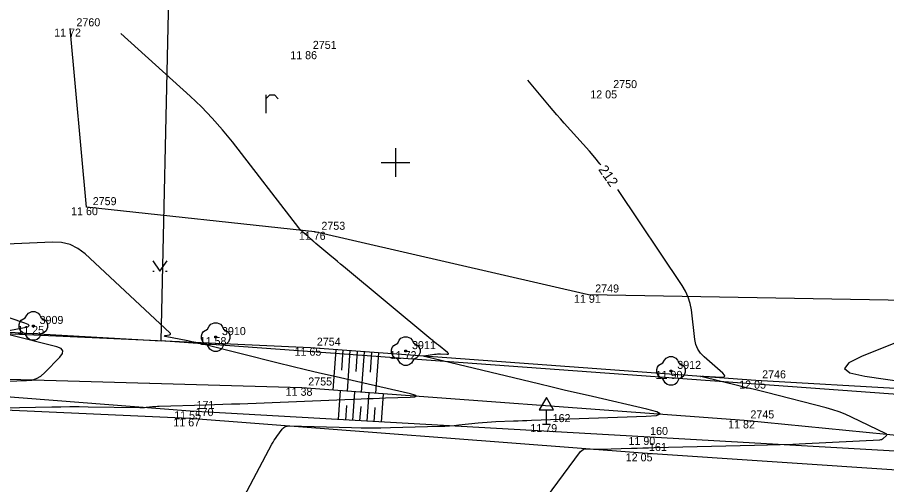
# Model space of a CAD drawing. Extents: x -703403 to -701924, y -1022520 to -1021856.
# Drawn here: x -702238.23 to -702207.82, y -1022261.25 to -1022244.93 of the extents above; entities that cross this region are included whole.
import ezdxf

# ---------------------------------------------------------------- set-up
doc = ezdxf.new("R2010")
doc.units = 0
for name, color, linetype in [('Ex_Contour Labels', 7, 'Continuous'), ('Ex_Major Contours', 7, 'Continuous'), ('Ex_Minor Contours', 7, 'Continuous'), ('Z_body', 7, 'Continuous'), ('Z_body_cisla', 7, 'Continuous'), ('Z_body_vysky_redukovane', 7, 'Continuous'), ('Z_dopravni_znacky', 7, 'Continuous'), ('Z_hektometricka_sit', 7, 'Continuous'), ('Z_hrany_paty', 7, 'Continuous'), ('Z_katastr_hranice', 7, 'Continuous'), ('Z_komunikace', 7, 'Continuous'), ('Z_pole_rozhranni', 7, 'Continuous'), ('Z_technicke_srafy', 7, 'Continuous'), ('Z_zelen_jednotliva', 7, 'Continuous'), ('Z_znaky_kultur', 7, 'Continuous')]:
    doc.layers.add(name, color=color, linetype=linetype)

# ---------------------------------------------------------------- blocks, each defined once
blk = doc.blocks.new('POINT_DISPLAY')
blk.add_line((0, 0), (0, 0))
blk = doc.blocks.new('Z24')
for p, q in [((-0.28, 0.28), (-0.23, 0.38)), ((-0.23, 0.38), (-0.17, 0.45)), ((-0.17, 0.45), (-0.05, 0.5)), ((-0.05, 0.5), (0.05, 0.5)), ((0.05, 0.5), (0.17, 0.45)), ((0.17, 0.45), (0.23, 0.38)), ((0.23, 0.38), (0.28, 0.28)), ((-0.5, 0.05), (-0.47, 0.13)), ((-0.5, -0.05), (-0.5, 0.05)), ((-0.47, 0.13), (-0.42, 0.2)), ((-0.42, 0.2), (-0.28, 0.28)), ((-0.03, -0.03), (-0.03, 0.03)), ((-0.03, 0.03), (0.03, 0.03)), ((0.03, 0.03), (0.03, -0.03)), ((0.28, 0.28), (0.42, 0.2)), ((0.42, 0.2), (0.47, 0.13)), ((0.47, 0.13), (0.5, 0.05)), ((0.5, 0.05), (0.5, -0.05)), ((-0.45, -0.17), (-0.5, -0.05)), ((-0.38, -0.23), (-0.45, -0.17)), ((-0.28, -0.28), (-0.38, -0.23)), ((-0.2, -0.42), (-0.28, -0.28)), ((0.03, -0.03), (-0.03, -0.03)), ((0.28, -0.28), (0.2, -0.42)), ((0.38, -0.23), (0.28, -0.28)), ((0.45, -0.17), (0.38, -0.23)), ((0.5, -0.05), (0.45, -0.17)), ((-0.13, -0.47), (-0.2, -0.42)), ((-0.05, -0.5), (-0.13, -0.47)), ((0.05, -0.5), (-0.05, -0.5)), ((0.13, -0.47), (0.05, -0.5)), ((0.2, -0.42), (0.13, -0.47))]:
    blk.add_line(p, q)
blk = doc.blocks.new('Z527')
for p, q in [((0, 0.93), (-0.25, 0.5)), ((0.25, 0.5), (0, 0.93)), ((-0.25, 0.5), (0.25, 0.5)), ((0, 0), (0, 0.5)), ((-0.13, 0), (0.13, 0))]:
    blk.add_line(p, q)
blk = doc.blocks.new('Z301')
for p, q in [((-0.13, 0.38), (-0.13, -0.25)), ((-0.13, 0.25), (0, 0.38)), ((0, 0.38), (0.17, 0.38)), ((0.17, 0.38), (0.3, 0.25))]:
    blk.add_line(p, q)
blk = doc.blocks.new('Z314')
for p, q in [((-0.25, 0.17), (0, -0.2)), ((0, -0.2), (0.25, 0.17)), ((-0.25, -0.2), (-0.2, -0.2)), ((0.2, -0.2), (0.25, -0.2))]:
    blk.add_line(p, q)

msp = doc.modelspace()

# ---------------------------------------------------------------- linework, layer by layer
at = {"layer": 'Ex_Major Contours'}
for points in [[(-702217.814, -1022250.084), (-702217.845, -1022250.043), (-702218.024, -1022249.821), (-702218.212, -1022249.605), (-702219.098, -1022248.624), (-702219.229, -1022248.477), (-702219.359, -1022248.329), (-702219.487, -1022248.18), (-702219.614, -1022248.029), (-702220.368, -1022247.119)], [(-702207.812, -1022259.492), (-702207.836, -1022259.476), (-702209.047, -1022258.893), (-702209.262, -1022258.796), (-702209.48, -1022258.71), (-702209.702, -1022258.636), (-702209.929, -1022258.572), (-702212.016, -1022258.04), (-702212.248, -1022257.982), (-702212.48, -1022257.924), (-702212.712, -1022257.867), (-702212.944, -1022257.811), (-702214.315, -1022257.482), (-702214.323, -1022257.479), (-702214.326, -1022257.477), (-702214.323, -1022257.475), (-702214.315, -1022257.473), (-702214.269, -1022257.467), (-702214.257, -1022257.466), (-702214.246, -1022257.465), (-702214.235, -1022257.465), (-702214.223, -1022257.465), (-702213.597, -1022257.496), (-702213.512, -1022257.492), (-702213.475, -1022257.468), (-702213.485, -1022257.426), (-702213.543, -1022257.364), (-702214.204, -1022256.788), (-702214.327, -1022256.661), (-702214.421, -1022256.518), (-702214.487, -1022256.36), (-702214.523, -1022256.187), (-702214.647, -1022255.15), (-702214.688, -1022254.921), (-702214.755, -1022254.702), (-702214.847, -1022254.493), (-702214.965, -1022254.293), (-702217.214, -1022250.946)], [(-702219.91, -1022261.972), (-702218.521, -1022260.101), (-702218.48, -1022260.057), (-702218.433, -1022260.026), (-702218.379, -1022260.008), (-702218.32, -1022260.003), (-702218.068, -1022260.01), (-702218.005, -1022260.011), (-702217.942, -1022260.011), (-702217.879, -1022260.011), (-702217.816, -1022260.01), (-702216.743, -1022259.981), (-702216.543, -1022259.975), (-702216.343, -1022259.97), (-702216.143, -1022259.966), (-702215.944, -1022259.961), (-702212.433, -1022259.881), (-702211.988, -1022259.869), (-702211.544, -1022259.854), (-702211.099, -1022259.837), (-702210.654, -1022259.816), (-702208.056, -1022259.687), (-702208.022, -1022259.683), (-702207.99, -1022259.673), (-702207.961, -1022259.659), (-702207.933, -1022259.639), (-702207.826, -1022259.551), (-702207.807, -1022259.529)]]:
    msp.add_lwpolyline(points, dxfattribs=at)
at = {"layer": 'Ex_Minor Contours'}
for points in [[(-702230.295, -1022261.671), (-702229.319, -1022259.837), (-702229.281, -1022259.769), (-702229.241, -1022259.702), (-702229.198, -1022259.637), (-702229.153, -1022259.573), (-702228.966, -1022259.322), (-702228.916, -1022259.268), (-702228.857, -1022259.229), (-702228.791, -1022259.207), (-702228.717, -1022259.201), (-702226.537, -1022259.26), (-702226.195, -1022259.266), (-702225.852, -1022259.269), (-702225.509, -1022259.266), (-702225.167, -1022259.26), (-702223.442, -1022259.213), (-702223.277, -1022259.207), (-702223.112, -1022259.198), (-702222.947, -1022259.185), (-702222.783, -1022259.169), (-702222.106, -1022259.098), (-702221.951, -1022259.083), (-702221.796, -1022259.07), (-702221.641, -1022259.06), (-702221.486, -1022259.053), (-702220.866, -1022259.028), (-702220.71, -1022259.022), (-702220.555, -1022259.016), (-702220.4, -1022259.011), (-702220.245, -1022259.005), (-702216.232, -1022258.863), (-702215.867, -1022258.834), (-702215.742, -1022258.783), (-702215.855, -1022258.709), (-702216.209, -1022258.613), (-702218.101, -1022258.18), (-702218.573, -1022258.072), (-702219.046, -1022257.962), (-702219.518, -1022257.85), (-702219.99, -1022257.738), (-702223.94, -1022256.79), (-702223.991, -1022256.775), (-702224.007, -1022256.761), (-702223.989, -1022256.749), (-702223.938, -1022256.739), (-702223.634, -1022256.698), (-702223.58, -1022256.692), (-702223.526, -1022256.689), (-702223.472, -1022256.688), (-702223.418, -1022256.689), (-702223.202, -1022256.7), (-702223.16, -1022256.698), (-702223.142, -1022256.687), (-702223.148, -1022256.667), (-702223.178, -1022256.638), (-702223.495, -1022256.385), (-702223.562, -1022256.332), (-702223.629, -1022256.278), (-702223.695, -1022256.224), (-702223.761, -1022256.17), (-702226.822, -1022253.631), (-702226.924, -1022253.546), (-702227.025, -1022253.462), (-702227.126, -1022253.378), (-702227.227, -1022253.294), (-702227.787, -1022252.827), (-702227.81, -1022252.807), (-702227.833, -1022252.788), (-702227.856, -1022252.768), (-702227.878, -1022252.747), (-702227.968, -1022252.665), (-702227.99, -1022252.645), (-702228.013, -1022252.625), (-702228.036, -1022252.605), (-702228.059, -1022252.585), (-702228.243, -1022252.431), (-702228.28, -1022252.398), (-702228.316, -1022252.363), (-702228.349, -1022252.326), (-702228.381, -1022252.287), (-702230.706, -1022249.279), (-702231.049, -1022248.855), (-702231.409, -1022248.449), (-702231.787, -1022248.058), (-702232.183, -1022247.684), (-702234.61, -1022245.489)], [(-702239.869, -1022258.589), (-702237.026, -1022258.536), (-702236.707, -1022258.531), (-702236.388, -1022258.529), (-702236.068, -1022258.53), (-702235.749, -1022258.533), (-702233.947, -1022258.56), (-702233.891, -1022258.56), (-702233.834, -1022258.558), (-702233.778, -1022258.555), (-702233.722, -1022258.551), (-702233.497, -1022258.53), (-702233.441, -1022258.525), (-702233.384, -1022258.521), (-702233.328, -1022258.518), (-702233.272, -1022258.516), (-702231.621, -1022258.466), (-702231.327, -1022258.457), (-702231.033, -1022258.447), (-702230.739, -1022258.437), (-702230.445, -1022258.426), (-702226.204, -1022258.259), (-702225.989, -1022258.25), (-702225.775, -1022258.242), (-702225.56, -1022258.234), (-702225.346, -1022258.227), (-702224.487, -1022258.196), (-702224.326, -1022258.183), (-702224.27, -1022258.161), (-702224.32, -1022258.128), (-702224.477, -1022258.085), (-702227.179, -1022257.468), (-702227.66, -1022257.357), (-702228.141, -1022257.243), (-702228.621, -1022257.126), (-702229.101, -1022257.008), (-702231.693, -1022256.359), (-702231.835, -1022256.324), (-702231.978, -1022256.291), (-702232.122, -1022256.26), (-702232.266, -1022256.231), (-702233.057, -1022256.075), (-702233.084, -1022256.068), (-702233.093, -1022256.061), (-702233.084, -1022256.054), (-702233.057, -1022256.047), (-702232.91, -1022256.019), (-702232.881, -1022256.01), (-702232.869, -1022255.996), (-702232.872, -1022255.978), (-702232.891, -1022255.955), (-702235.857, -1022253.196), (-702236.11, -1022253.001), (-702236.385, -1022252.866), (-702236.683, -1022252.792), (-702237.002, -1022252.778), (-702238.884, -1022252.869)], [(-702238.824, -1022255.929), (-702237.973, -1022255.767), (-702237.858, -1022255.736), (-702237.819, -1022255.7), (-702237.853, -1022255.658), (-702237.962, -1022255.611), (-702238.971, -1022255.27)], [(-702204.922, -1022255.273), (-702208.667, -1022256.764), (-702209.141, -1022256.999), (-702209.285, -1022257.195), (-702209.099, -1022257.351), (-702208.583, -1022257.469), (-702204.634, -1022258.039)], [(-702238.936, -1022257.652), (-702237.902, -1022257.621), (-702237.721, -1022257.599), (-702237.554, -1022257.545), (-702237.401, -1022257.459), (-702237.263, -1022257.34), (-702236.739, -1022256.799), (-702236.647, -1022256.675), (-702236.634, -1022256.574), (-702236.699, -1022256.494), (-702236.842, -1022256.437), (-702238.602, -1022255.997)]]:
    msp.add_lwpolyline(points, dxfattribs=at)
at = {"layer": 'Z_hektometricka_sit'}
for p, q in [((-702225, -1022249.5), (-702225, -1022250.5)), ((-702225.5, -1022250), (-702224.5, -1022250))]:
    msp.add_line(p, q, dxfattribs=at)
at = {"layer": 'Z_hrany_paty'}
for p, q in [((-702227.97, -1022256.47), (-702240.26, -1022255.91)), ((-702212.39, -1022257.62), (-702227.97, -1022256.47)), ((-702228.28, -1022257.87), (-702240.37, -1022257.53)), ((-702201.54, -1022258.24), (-702212.39, -1022257.62)), ((-702232.18, -1022258.69), (-702243.76, -1022257.79)), ((-702212.8, -1022259.01), (-702228.28, -1022257.87)), ((-702216.31, -1022259.59), (-702232.18, -1022258.69)), ((-702201.35, -1022260.14), (-702212.8, -1022259.01)), ((-702203.44, -1022260.32), (-702216.31, -1022259.59))]:
    msp.add_line(p, q, dxfattribs=at)
at = {"layer": 'Z_katastr_hranice'}
for p, q in [((-702233.2, -1022256.23), (-702231.54, -1022182.44)), ((-702273.97, -1022253.89), (-702233.2, -1022256.23)), ((-702188.97, -1022259.45), (-702233.2, -1022256.23))]:
    msp.add_line(p, q, dxfattribs=at)
at = {"layer": 'Z_komunikace'}
for p, q in [((-702232.21, -1022258.94), (-702243.82, -1022258.43)), ((-702216.36, -1022260.16), (-702232.21, -1022258.94)), ((-702203.25, -1022261.02), (-702216.36, -1022260.16))]:
    msp.add_line(p, q, dxfattribs=at)
at = {"layer": 'Z_pole_rozhranni'}
for p, q in [((-702235.81, -1022251.56), (-702236.38, -1022245.32)), ((-702227.82, -1022252.42), (-702235.81, -1022251.56)), ((-702218.24, -1022254.62), (-702227.82, -1022252.42)), ((-702203.7, -1022254.88), (-702218.24, -1022254.62))]:
    msp.add_line(p, q, dxfattribs=at)
at = {"layer": 'Z_technicke_srafy'}
for p, q in [((-702227.09, -1022256.54), (-702227.19, -1022257.95)), ((-702226.84, -1022256.55), (-702226.89, -1022257.26)), ((-702226.59, -1022256.57), (-702226.69, -1022257.99)), ((-702226.34, -1022256.59), (-702226.39, -1022257.3)), ((-702226.09, -1022256.61), (-702226.2, -1022258.02)), ((-702225.84, -1022256.63), (-702225.89, -1022257.33)), ((-702225.59, -1022256.65), (-702225.7, -1022258.06)), ((-702226.99, -1022258.98), (-702226.92, -1022257.97)), ((-702226.49, -1022259.01), (-702226.42, -1022258.01)), ((-702225.99, -1022259.04), (-702225.92, -1022258.04)), ((-702225.49, -1022259.07), (-702225.42, -1022258.08)), ((-702226.74, -1022259), (-702226.7, -1022258.49)), ((-702226.24, -1022259.03), (-702226.2, -1022258.53)), ((-702225.74, -1022259.06), (-702225.71, -1022258.56))]:
    msp.add_line(p, q, dxfattribs=at)

# ---------------------------------------------------------------- block references
at = {"layer": 'Z_body'}
for p in [(-702236.38, -1022245.32), (-702228.12, -1022246.11), (-702217.6, -1022247.48), (-702235.81, -1022251.56), (-702227.82, -1022252.42), (-702218.24, -1022254.62), (-702237.67, -1022255.71), (-702231.29, -1022256.1), (-702227.97, -1022256.47), (-702224.64, -1022256.59), (-702215.36, -1022257.28), (-702212.39, -1022257.62), (-702228.28, -1022257.87), (-702232.21, -1022258.94), (-702232.18, -1022258.69), (-702219.72, -1022259.14), (-702212.8, -1022259.01), (-702216.31, -1022259.59), (-702216.36, -1022260.16)]:
    msp.add_blockref('POINT_DISPLAY', p, dxfattribs=at)
at = {"layer": 'Z_dopravni_znacky'}
msp.add_blockref('Z527', (-702219.72, -1022259.14), dxfattribs=at)
at = {"layer": 'Z_zelen_jednotliva'}
for p in [(-702237.67, -1022255.71), (-702231.29, -1022256.1), (-702224.64, -1022256.59), (-702215.36, -1022257.28)]:
    msp.add_blockref('Z24', p, dxfattribs=at)
at = {"layer": 'Z_znaky_kultur'}
for name, p in [('Z301', (-702229.4, -1022248.02)), ('Z314', (-702233.24, -1022253.6))]:
    msp.add_blockref(name, p, dxfattribs=at)

# ---------------------------------------------------------------- texts
at = {"layer": 'Ex_Contour Labels'}
msp.add_text('212', height=0.35, rotation=304.8481, dxfattribs=at).set_placement((-702217.916, -1022250.244))
at = {"layer": 'Z_body_cisla'}
for s, p in [('2760', (-702236.16, -1022245.24)), ('2751', (-702227.89, -1022246.03)), ('2750', (-702217.38, -1022247.4)), ('2759', (-702235.59, -1022251.49)), ('2753', (-702227.59, -1022252.35)), ('2749', (-702218.01, -1022254.54)), ('3909', (-702237.45, -1022255.64)), ('3910', (-702231.07, -1022256.03)), ('2754', (-702227.75, -1022256.4)), ('3911', (-702224.42, -1022256.52)), ('3912', (-702215.14, -1022257.21)), ('2746', (-702212.17, -1022257.54)), ('2755', (-702228.05, -1022257.79)), ('171', (-702231.96, -1022258.61)), ('170', (-702231.99, -1022258.86)), ('2745', (-702212.58, -1022258.94)), ('162', (-702219.5, -1022259.07)), ('160', (-702216.09, -1022259.52)), ('161', (-702216.13, -1022260.08))]:
    msp.add_text(s, height=0.28, dxfattribs=at).set_placement(p)
at = {"layer": 'Z_body_vysky_redukovane'}
for s, p in [('11 72', (-702236.94, -1022245.6)), ('11 86', (-702228.68, -1022246.39)), ('12 05', (-702218.183, -1022247.76)), ('11 60', (-702236.347, -1022251.84)), ('11 76', (-702228.38, -1022252.7)), ('11 91', (-702218.753, -1022254.9)), ('11 25', (-702238.23, -1022255.99)), ('11 58', (-702231.85, -1022256.38)), ('11 65', (-702228.53, -1022256.75)), ('11 72', (-702225.2, -1022256.87)), ('11 90', (-702215.897, -1022257.56)), ('12 05', (-702212.973, -1022257.9)), ('11 38', (-702228.84, -1022258.15)), ('11 67', (-702232.77, -1022259.22)), ('11 55', (-702232.74, -1022258.97)), ('11 79', (-702220.28, -1022259.42)), ('11 82', (-702213.36, -1022259.29)), ('11 90', (-702216.847, -1022259.87)), ('12 05', (-702216.943, -1022260.44))]:
    msp.add_text(s, height=0.28, dxfattribs=at).set_placement(p)

doc.saveas('drawing.dxf')
